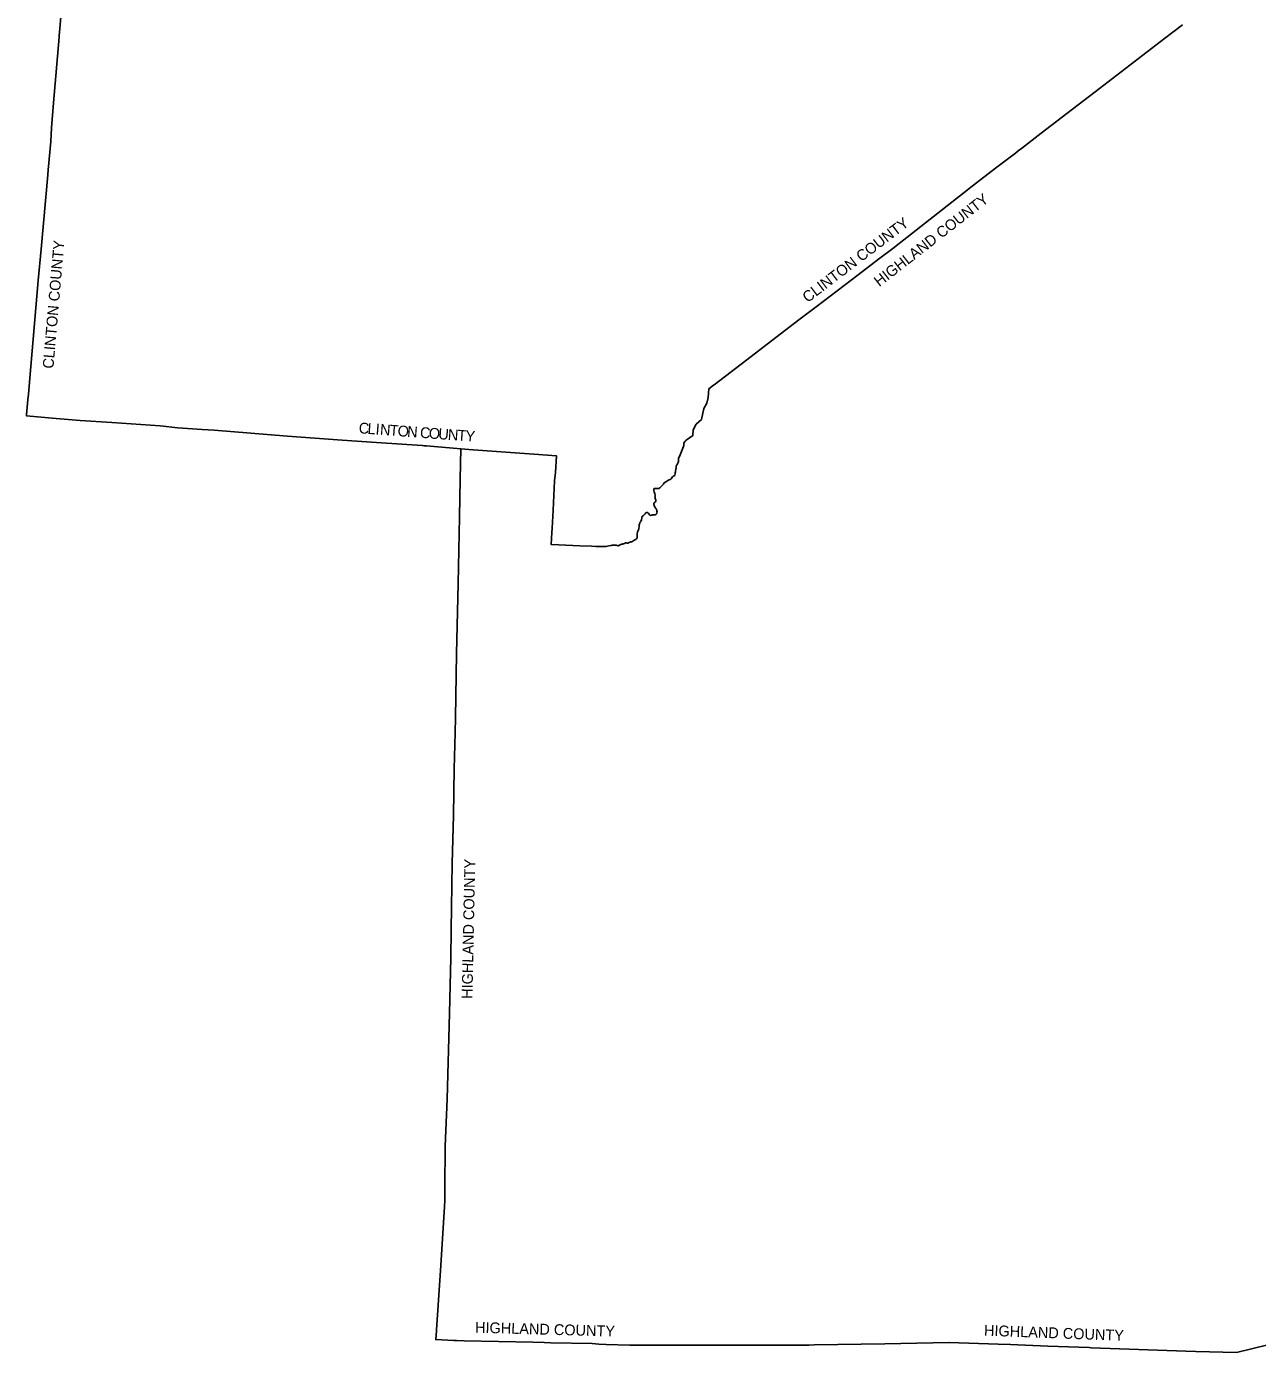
# Model space of a CAD drawing. Extents: x -51392 to 1635000, y 156707 to 696232.
# Drawn here: x -22143 to 91599, y 298364 to 420919 of the extents above; entities that cross this region are included whole.
import ezdxf

# ---------------------------------------------------------------- set-up
doc = ezdxf.new("R2010")
doc.units = 0
doc.layers.add('GM_X_Adjacent_County', color=7, linetype='Continuous')
doc.layers.add('GM_X_Adjacent_County_Text', color=7, linetype='Continuous')

msp = doc.modelspace()

# ---------------------------------------------------------------- linework, layer by layer
at = {"layer": 'GM_X_Adjacent_County'}
for points in [[(84657, 421068), (83897, 420485), (83014, 419807), (76603, 414885), (73987, 412877), (71607, 411049), (69794, 409657), (69483, 409418), (69227, 409222), (67405, 407823), (64968, 405951), (64929, 405921), (58058, 400513), (58027, 400489), (56595, 399403), (54688, 397958), (50812, 395020), (49111, 393717), (44418, 390119), (41391, 387798), (41349, 387767), (40914, 387433), (40832, 386615), (40711, 386112), (40429, 385608), (40219, 384601), (39722, 384156), (39447, 383653), (39419, 383116), (38818, 382674), (38763, 382627), (38708, 382573), (38656, 382523), (38613, 382460), (38588, 382380), (38587, 382279), (38586, 382183), (38565, 382097), (38500, 381939), (38181, 381180), (38103, 381019), (38095, 380969), (38088, 380930), (38095, 380802), (38094, 380722), (38061, 380616), (38004, 380492), (37951, 380402), (37920, 380352), (37896, 380297), (37883, 380202), (37877, 380122), (37866, 379984), (37839, 379860), (37816, 379772), (37797, 379662), (37780, 379562), (37775, 379439), (37756, 379409), (37702, 379404), (37658, 379382), (37626, 379379), (37553, 379295), (37496, 379215), (37417, 379118), (37340, 379065), (37249, 379009), (37124, 378952), (36983, 378872), (36874, 378792), (36755, 378705), (36704, 378632), (36621, 378532), (36529, 378421), (36385, 378272), (36291, 378219), (36230, 378207), (36146, 378210), (36056, 378219), (35982, 378228), (35920, 378232), (35865, 378207), (35833, 378151), (35824, 378105), (35833, 378035), (35862, 377902), (35913, 377733), (35941, 377610), (35935, 377530), (35926, 377446), (35931, 377374), (35951, 377307), (35986, 377219), (36003, 377140), (36008, 377070), (35988, 376992), (35947, 376952), (35899, 376915), (35856, 376889), (35820, 376849), (35811, 376803), (35823, 376753), (35838, 376691), (35860, 376634), (35879, 376570), (35911, 376514), (35944, 376463), (35978, 376396), (36023, 376344), (36059, 376285), (36088, 376221), (36100, 376165), (36113, 376122), (36129, 376046), (36114, 375980), (36085, 375914), (36045, 375860), (36004, 375823), (35952, 375787), (35913, 375781), (35861, 375774), (35811, 375772), (35743, 375771), (35671, 375770), (35612, 375752), (35516, 375735), (35458, 375756), (35424, 375778), (35386, 375833), (35369, 375879), (35335, 375926), (35307, 375946), (35261, 375972), (35197, 375989), (35131, 375988), (35081, 375964), (35044, 375931), (35018, 375891), (34983, 375843), (34922, 375771), (34862, 375712), (34771, 375656), (34720, 375613), (34710, 375569), (34712, 375543), (34709, 375473), (34694, 375366), (34673, 375278), (34624, 375199), (34579, 375143), (34530, 375075), (34514, 375015), (34489, 374941), (34470, 374849), (34459, 374723), (34436, 374500), (34406, 374411), (34354, 374289), (34317, 374195), (34286, 374049), (34277, 373963), (34276, 373892), (34285, 373796), (34283, 373742), (34272, 373642), (34237, 373600), (34198, 373556), (34146, 373515), (34079, 373475), (33984, 373410), (33882, 373355), (33775, 373304), (33692, 373278), (33642, 373257), (33543, 373216), (33481, 373188), (33418, 373173), (33344, 373178), (33266, 373198), (33206, 373201), (33156, 373177), (33109, 373146), (33067, 373120), (32998, 373093), (32940, 373081), (32870, 373082), (32830, 373080), (32794, 373071), (32761, 373051), (32697, 373000), (32642, 372976), (32600, 372946), (32541, 372921), (32501, 372931), (32459, 372946), (32411, 372958), (32367, 372971), (32289, 372980), (32213, 372986), (32117, 372987), (31980, 372969), (31884, 372948), (31667, 372914), (31426, 372868), (31363, 372855), (31301, 372849), (31217, 372848), (31103, 372851), (30447, 372866), (30069, 372880), (28993, 372922), (27036, 373012), (26325, 373047), (26392, 374158), (26414, 374546), (26506, 376207), (26578, 377574), (26650, 378941), (26734, 379708), (26820, 381245), (24741, 381391), (19118, 381806), (19102, 381807), (17973, 381900), (14806, 382172), (14786, 382167), (14775, 382165), (14765, 382164), (14757, 382163), (14749, 382164), (14664, 382172), (14592, 382178), (14455, 382189), (14440, 382190), (14425, 382191), (14423, 382190), (10189, 382462), (7019, 382695), (1979, 383071), (-4793, 383599), (-5903, 383670), (-8163, 383842), (-9806, 384005), (-14272, 384308), (-17201, 384507), (-19776, 384727), (-22143, 384926), (-22131, 385072), (-22014, 386420), (-21970, 386940), (-21749, 389503), (-21064, 397437), (-20805, 400328), (-20188, 407226), (-20149, 407665), (-19912, 410307), (-19835, 411562), (-19639, 413863), (-19123, 419937), (-19113, 420051), (-19055, 420739), (-18807, 423647)], [(93941, 299398), (89658, 298364), (85897, 298443), (84983, 298478), (76235, 298807), (76057, 298814), (72214, 298958), (68791, 299087), (67642, 299119), (63111, 299289), (63073, 299291), (57161, 299174), (50640, 299057), (50130, 299055), (43334, 299055), (41043, 299046), (40279, 299046), (33613, 299045), (31406, 299089), (30746, 299142), (30125, 299197), (26278, 299258), (25688, 299275), (24654, 299304), (18301, 299453), (17580, 299474), (17355, 299479), (15677, 299552), (15743, 300378), (15749, 300471), (16142, 306418), (16483, 311868), (16505, 312415), (16514, 313537), (16545, 317427), (16723, 321773), (16954, 329733), (17056, 334847), (17094, 337440), (17124, 339489), (17196, 343570), (17299, 348012), (17386, 352298), (17460, 355626), (17482, 357040), (17602, 362936), (17734, 369439), (17860, 375598), (17931, 379088), (17973, 381900), (19102, 381807), (19118, 381806), (24741, 381391), (26820, 381245), (26734, 379708), (26650, 378941), (26578, 377574), (26506, 376207), (26414, 374546), (26392, 374158), (26325, 373047), (27036, 373012), (28993, 372922), (30069, 372880), (30447, 372866), (31103, 372851), (31217, 372848), (31301, 372849), (31363, 372855), (31426, 372868), (31667, 372914), (31884, 372948), (31980, 372969), (32117, 372987), (32213, 372986), (32289, 372980), (32367, 372971), (32411, 372958), (32459, 372946), (32501, 372931), (32541, 372921), (32600, 372946), (32642, 372976), (32697, 373000), (32761, 373051), (32794, 373071), (32830, 373080), (32870, 373082), (32940, 373081), (32998, 373093), (33067, 373120), (33109, 373146), (33156, 373177), (33206, 373201), (33266, 373198), (33344, 373178), (33418, 373173), (33481, 373188), (33543, 373216), (33642, 373257), (33692, 373278), (33775, 373304), (33882, 373355), (33984, 373410), (34079, 373475), (34146, 373515), (34198, 373556), (34237, 373600), (34272, 373642), (34283, 373742), (34285, 373796), (34276, 373892), (34277, 373963), (34286, 374049), (34317, 374195), (34354, 374289), (34406, 374411), (34436, 374500), (34459, 374723), (34470, 374849), (34489, 374941), (34514, 375015), (34530, 375075), (34579, 375143), (34624, 375199), (34673, 375278), (34694, 375366), (34709, 375473), (34712, 375543), (34710, 375569), (34720, 375613), (34771, 375656), (34862, 375712), (34922, 375771), (34983, 375843), (35018, 375891), (35044, 375931), (35081, 375964), (35131, 375988), (35197, 375989), (35261, 375972), (35307, 375946), (35335, 375926), (35369, 375879), (35386, 375833), (35424, 375778), (35458, 375756), (35516, 375735), (35612, 375752), (35671, 375770), (35743, 375771), (35811, 375772), (35861, 375774), (35913, 375781), (35952, 375787), (36004, 375823), (36045, 375860), (36085, 375914), (36114, 375980), (36129, 376046), (36113, 376122), (36100, 376165), (36088, 376221), (36059, 376285), (36023, 376344), (35978, 376396), (35944, 376463), (35911, 376514), (35879, 376570), (35860, 376634), (35838, 376691), (35823, 376753), (35811, 376803), (35820, 376849), (35856, 376889), (35899, 376915), (35947, 376952), (35988, 376992), (36008, 377070), (36003, 377140), (35986, 377219), (35951, 377307), (35931, 377374), (35926, 377446), (35935, 377530), (35941, 377610), (35913, 377733), (35862, 377902), (35833, 378035), (35824, 378105), (35833, 378151), (35865, 378207), (35920, 378232), (35982, 378228), (36056, 378219), (36146, 378210), (36230, 378207), (36291, 378219), (36385, 378272), (36529, 378421), (36621, 378532), (36704, 378632), (36755, 378705), (36874, 378792), (36983, 378872), (37124, 378952), (37249, 379009), (37340, 379065), (37417, 379118), (37496, 379215), (37553, 379295), (37626, 379379), (37658, 379382), (37702, 379404), (37756, 379409), (37775, 379439), (37780, 379562), (37797, 379662), (37816, 379772), (37839, 379860), (37866, 379984), (37877, 380122), (37883, 380202), (37896, 380297), (37920, 380352), (37951, 380402), (38004, 380492), (38061, 380616), (38094, 380722), (38095, 380802), (38088, 380930), (38095, 380969), (38103, 381019), (38181, 381180), (38500, 381939), (38565, 382097), (38586, 382183), (38587, 382279), (38588, 382380), (38613, 382460), (38656, 382523), (38708, 382573), (38763, 382627), (38818, 382674), (39419, 383116), (39447, 383653), (39722, 384156), (40219, 384601), (40429, 385608), (40711, 386112), (40832, 386615), (40914, 387433), (41349, 387767), (41391, 387798), (44418, 390119), (49111, 393717), (50812, 395020), (54688, 397958), (56595, 399403), (58027, 400489), (58058, 400513), (64929, 405921), (64968, 405951), (67405, 407823), (69227, 409222), (69483, 409418), (69794, 409657), (71607, 411049), (73987, 412877), (76603, 414885), (83014, 419807), (83897, 420485), (84657, 421068)]]:
    msp.add_lwpolyline(points, dxfattribs=at)

# ---------------------------------------------------------------- texts
at = {"layer": 'GM_X_Adjacent_County_Text'}
for s, rotation, p in [('HIGHLAND COUNTY', 37.90541, (56652, 396822)), ('CLINTON COUNTY', 37.31888, (50032, 395350)), ('CLINTON COUNTY', 85.03421, (-19663, 389265)), ('C', 355.75764, (8526, 383332)), ('L', 355.758, (9338, 383272)), ('I', 355.75744, (10084, 383217)), ('N', 355.7579, (10492, 383187)), ('T', 355.75817, (11374, 383121)), ('O', 355.75773, (12120, 383066)), ('N', 355.75817, (13002, 383000)), ('C', 355.75764, (14187, 382913)), ('O', 355.75773, (14998, 382852)), ('U', 355.75776, (15880, 382787)), ('N', 355.75776, (16762, 382722)), ('T', 355.75955, (17644, 382656)), ('Y', 355.86708, (18392, 382601)), ('HIGHLAND COUNTY', 88.81756, (19060, 331041)), ('HIGHLAND COUNTY', 358.41273, (19294, 300192)), ('HIGHLAND COUNTY', 357.85775, (66317, 299921))]:
    msp.add_text(s, height=1000, rotation=rotation, dxfattribs=at).set_placement(p)

doc.saveas('drawing.dxf')
